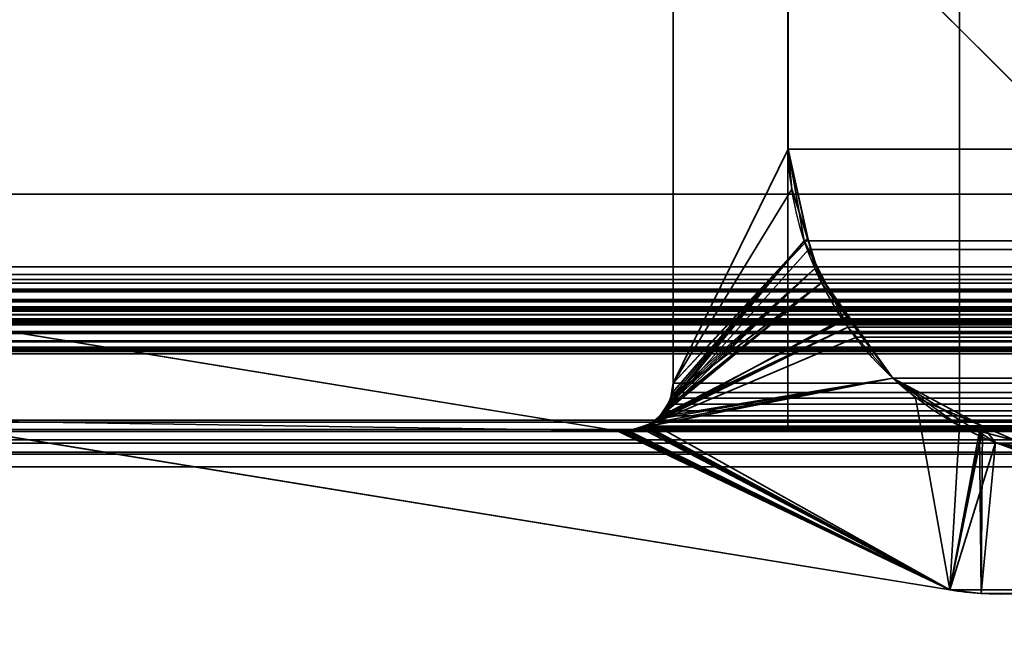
# Model space of a CAD drawing. Header units: millimetres. Extents: x -603 to 3703, y -120 to 249.
# Tile 400 of 656: x 1015.79 to 1024.39, y 3.51 to 8.88. Entities that reach past the tile are written whole.
import ezdxf

# ---------------------------------------------------------------- set-up
doc = ezdxf.new("R2010")
doc.units = ezdxf.units.MM
doc.layers.add('152', color=7, linetype='Continuous', true_color=0xffffff)

# ---------------------------------------------------------------- blocks, each defined once
blk = doc.blocks.new('UG_SURFACE_002')
at = {"layer": '152', "color": 252, "linetype": 'Continuous', "lineweight": 35}
for points in [[(2177.5, -30, 2213.0001), (2177.5, 229.8, 2213.0001), (822.5, 229.8, 2213.0001), (822.5, -30, 2213.0001)], [(972.5, -30, 2063), (972.5, 229.8, 2063), (2027.4999, 229.8, 2063), (2027.4999, -30, 2063)]]:
    blk.add_3dface(points, dxfattribs=at)
blk = doc.blocks.new('UG_SURFACE_144')
at = {"layer": '152', "color": 252, "linetype": 'Continuous', "lineweight": 35}
for points in [[(1022.5, 13.72, 2009.0001), (1022.5, 5.3, 2009.0001), (1024, 5.3, 2009.0001), (1024, 13.72, 2009.0001)], [(1024, 13.72, -7), (1024, 5.3, -7), (1022.5, 5.3, -7), (1022.5, 13.72, -7)], [(1022.5, 13.3, 62.8), (1022.5, 13.72, 62.8), (1022.5, 13.72, -7), (1022.5, 5.3, -7)], [(1022.5, 5.3, 2009.0001), (1022.5, 13.72, 2009.0001), (1022.5, 13.72, 1939.2), (1022.5, 13.3, 1939.2)], [(1024, 5.3, -7), (1024, 13.72, -7), (1024, 13.72, 62.8), (1024, 13.3, 62.8)], [(1024, 13.3, 1939.2), (1024, 13.72, 1939.2), (1024, 13.72, 2009.0001), (1024, 5.3, 2009.0001)], [(1022.5, 5.3, 2009.0001), (1022.5, 13.3, 1009.2), (1022.5, 13.3, 1006.7)], [(1022.5, 5.3, -7), (1022.5, 13.3, 79.2), (1022.5, 13.3, 76.7)], [(1022.5, 5.3, 2009.0001), (1022.5, 13.3, 1302.8001), (1022.5, 13.3, 1009.2)], [(1022.5, 13.3, 1006.7), (1022.5, 13.3, 995.3), (1022.5, 5.3, 2009.0001)], [(1022.5, 13.3, 76.7), (1022.5, 13.3, 65.3), (1022.5, 5.3, -7)], [(1022.5, 13.3, 65.3), (1022.5, 13.3, 62.8), (1022.5, 5.3, -7)], [(1022.5, 5.3, -7), (1022.5, 13.3, 375.3), (1022.5, 13.3, 372.8)], [(1022.5, 5.3, 2009.0001), (1022.5, 13.3, 1305.3), (1022.5, 13.3, 1302.8001)], [(1022.5, 5.3, 2009.0001), (1022.5, 13.3, 1615.3001), (1022.5, 13.3, 1612.8)], [(1022.5, 5.3, -7), (1022.5, 13.3, 386.7), (1022.5, 13.3, 375.3)], [(1022.5, 13.3, 372.8), (1022.5, 13.3, 79.2), (1022.5, 5.3, -7)], [(1022.5, 5.3, 2009.0001), (1022.5, 13.3, 1316.7), (1022.5, 13.3, 1305.3)], [(1022.5, 5.3, 2009.0001), (1022.5, 13.3, 1626.7), (1022.5, 13.3, 1615.3001)], [(1022.5, 13.3, 1612.8), (1022.5, 13.3, 1319.2), (1022.5, 5.3, 2009.0001)], [(1022.5, 5.3, -7), (1022.5, 13.3, 389.2), (1022.5, 13.3, 386.7)], [(1022.5, 5.3, 2009.0001), (1022.5, 13.3, 1319.2), (1022.5, 13.3, 1316.7)], [(1022.5, 5.3, 2009.0001), (1022.5, 13.3, 1629.2), (1022.5, 13.3, 1626.7)], [(1022.5, 5.3, -7), (1022.5, 13.3, 685.3), (1022.5, 13.3, 682.8)], [(1022.5, 5.3, 2009.0001), (1022.5, 13.3, 1925.3), (1022.5, 13.3, 1922.7999)], [(1022.5, 5.3, -7), (1022.5, 13.3, 696.7), (1022.5, 13.3, 685.3)], [(1022.5, 13.3, 682.8), (1022.5, 13.3, 389.2), (1022.5, 5.3, -7)], [(1022.5, 13.3, 1922.7999), (1022.5, 13.3, 1629.2), (1022.5, 5.3, 2009.0001)], [(1022.5, 5.3, 2009.0001), (1022.5, 13.3, 1939.2), (1022.5, 13.3, 1936.7)], [(1022.5, 5.3, -7), (1022.5, 13.3, 699.2), (1022.5, 13.3, 696.7)], [(1022.5, 13.3, 1936.7), (1022.5, 13.3, 1925.3), (1022.5, 5.3, 2009.0001)], [(1022.5, 5.3, -7), (1022.5, 13.3, 992.8), (1022.5, 13.3, 699.2)], [(1022.5, 5.3, -7), (1022.5, 5.3, 2009.0001), (1022.5, 13.3, 995.3), (1022.5, 13.3, 992.8)], [(1024, 5.3, -7), (1024, 13.3, 1629.2), (1024, 13.3, 1922.7999)], [(1024, 5.3, -7), (1024, 13.3, 1626.7), (1024, 13.3, 1629.2)], [(1024, 13.3, 1922.7999), (1024, 13.3, 1925.3), (1024, 5.3, -7)], [(1024, 5.3, -7), (1024, 13.3, 1006.7), (1024, 13.3, 1009.2)], [(1024, 5.3, -7), (1024, 13.3, 1615.3001), (1024, 13.3, 1626.7)], [(1024, 5.3, -7), (1024, 13.3, 995.3), (1024, 13.3, 1006.7)], [(1024, 13.3, 1009.2), (1024, 13.3, 1302.8001), (1024, 5.3, -7)], [(1024, 5.3, -7), (1024, 13.3, 1612.8), (1024, 13.3, 1615.3001)], [(1024, 5.3, -7), (1024, 13.3, 992.8), (1024, 13.3, 995.3)], [(1024, 5.3, -7), (1024, 13.3, 1319.2), (1024, 13.3, 1612.8)], [(1024, 5.3, -7), (1024, 13.3, 699.2), (1024, 13.3, 992.8)], [(1024, 5.3, -7), (1024, 13.3, 1316.7), (1024, 13.3, 1319.2)], [(1024, 5.3, -7), (1024, 13.3, 696.7), (1024, 13.3, 699.2)], [(1024, 5.3, -7), (1024, 13.3, 1305.3), (1024, 13.3, 1316.7)], [(1024, 5.3, -7), (1024, 13.3, 685.3), (1024, 13.3, 696.7)], [(1024, 5.3, -7), (1024, 13.3, 386.7), (1024, 13.3, 389.2)], [(1024, 5.3, -7), (1024, 13.3, 1302.8001), (1024, 13.3, 1305.3)], [(1024, 5.3, -7), (1024, 13.3, 682.8), (1024, 13.3, 685.3)], [(1024, 5.3, -7), (1024, 13.3, 375.3), (1024, 13.3, 386.7)], [(1024, 13.3, 389.2), (1024, 13.3, 682.8), (1024, 5.3, -7)], [(1024, 5.3, -7), (1024, 13.3, 372.8), (1024, 13.3, 375.3)], [(1024, 5.3, -7), (1024, 13.3, 76.7), (1024, 13.3, 79.2)], [(1024, 13.3, 1936.7), (1024, 5.3, -7), (1024, 13.3, 1925.3)], [(1024, 13.3, 79.2), (1024, 13.3, 372.8), (1024, 5.3, -7)], [(1024, 5.3, -7), (1024, 13.3, 62.8), (1024, 13.3, 65.3)], [(1024, 13.3, 65.3), (1024, 13.3, 76.7), (1024, 5.3, -7)], [(1024, 5.3, 2009.0001), (1024, 5.3, -7), (1024, 13.3, 1936.7), (1024, 13.3, 1939.2)], [(1024, 5.3, -7), (1024, 5.3, 2009.0001), (1022.5, 5.3, 2009.0001), (1022.5, 5.3, -7)]]:
    blk.add_3dface(points, dxfattribs=at)
blk = doc.blocks.new('UG_SURFACE_145')
at = {"layer": '152', "color": 252, "linetype": 'Continuous', "lineweight": 35}
for points in [[(1064.8, 13.72, 2009.5), (1064.8, 13.3, 2009.5), (1027.5, 5.3, 2009.5), (1023, 9.8, 2009.5)], [(1921.3001, 13.3, 2010.9999), (1918.8, 13.3, 2010.9999), (1023, 9.8, 2010.9999), (1027.5, 5.3, 2010.9999)], [(1023, 9.8, 2010.9999), (1023, 9.8, 2009.5), (1027.5, 5.3, 2009.5), (1027.5, 5.3, 2010.9999)]]:
    blk.add_3dface(points, dxfattribs=at)
blk = doc.blocks.new('UG_SURFACE_147')
at = {"layer": '152', "color": 7, "linetype": 'Continuous', "lineweight": 35}
for points in [[(1021.5, 5.7035, -7), (1021.5, 11.8277, -7), (1022.5021, 11.5427, -7), (1022.5021, 7.7467, -7)], [(1022.5021, 7.7467, 2010.9978), (1022.5021, 11.5427, 2010.9978), (1021.5, 11.8277, 2012.0001), (1021.5, 5.7035, 2012.0001)], [(1021.5, 11.8277, -7), (1021.5, 5.7035, -7), (1021.5, 5.7035, 2012.0001), (1021.5, 11.8277, 2012.0001)], [(1022.5021, 11.5427, 2010.9978), (1022.5021, 7.7467, 2010.9978), (1022.5021, 7.7467, -7), (1022.5021, 11.5427, -7)], [(1021.5, 5.7035, -7), (1022.5021, 7.7467, -7), (1022.679, 6.9591, -7)], [(1021.5, 5.7035, 2012.0001), (1022.5351, 7.3975, 2010.9649), (1022.5021, 7.7467, 2010.9978)], [(1022.5021, 7.7467, -7), (1022.5351, 7.3975, 2010.9649), (1022.671, 6.9688, 2010.829)], [(1022.5021, 7.7467, -7), (1022.5021, 7.7467, 2010.9978), (1022.5351, 7.3975, 2010.9649)], [(1022.671, 6.9688, 2010.829), (1022.679, 6.9591, -7), (1022.5021, 7.7467, -7)], [(1022.671, 6.9688, 2010.829), (1022.5351, 7.3975, 2010.9649), (1021.5, 5.7035, 2012.0001)], [(1022.7941, 6.5802, 2010.7059), (1022.671, 6.9688, 2010.829), (1021.5, 5.7035, 2012.0001), (1021.4823, 5.5845, 2012.0177)], [(1022.679, 6.9591, -7), (1022.671, 6.9688, 2010.829), (1022.7941, 6.5802, 2010.7059)], [(1021.4777, 5.5852, -7), (1021.5, 5.7035, -7), (1022.679, 6.9591, -7), (1022.7357, 6.7063, -7)], [(1022.7941, 6.5802, 2010.7059), (1022.7357, 6.7063, -7), (1022.679, 6.9591, -7)], [(1021.3767, 5.4054, -7), (1022.7357, 6.7063, -7), (1023.0401, 6.278, -7)], [(1022.7357, 6.7063, -7), (1021.3767, 5.4054, -7), (1021.4289, 5.4852, -7)], [(1021.4289, 5.4852, -7), (1021.471, 5.5494, -7), (1022.7357, 6.7063, -7)], [(1022.7357, 6.7063, -7), (1021.471, 5.5494, -7), (1021.4777, 5.5852, -7)], [(1022.7357, 6.7063, -7), (1022.7941, 6.5802, 2010.7059), (1023.0169, 6.2824, 2010.483)], [(1023.0169, 6.2824, 2010.483), (1023.0401, 6.278, -7), (1022.7357, 6.7063, -7)], [(1023.0169, 6.2824, 2010.483), (1022.7941, 6.5802, 2010.7059), (1021.3127, 5.3527, 2012.1872)], [(1021.3501, 5.3903, 2012.1498), (1021.3127, 5.3527, 2012.1872), (1022.7941, 6.5802, 2010.7059)], [(1022.7941, 6.5802, 2010.7059), (1021.4293, 5.4695, 2012.0707), (1021.3501, 5.3903, 2012.1498)], [(1021.435, 5.4816, 2012.0649), (1021.4293, 5.4695, 2012.0707), (1022.7941, 6.5802, 2010.7059)], [(1022.7941, 6.5802, 2010.7059), (1021.4816, 5.5798, 2012.0184), (1021.435, 5.4816, 2012.0649)], [(1021.4823, 5.5845, 2012.0177), (1021.4816, 5.5798, 2012.0184), (1022.7941, 6.5802, 2010.7059)], [(1023.9148, 3.8982, -7), (1014.8108, 5.381, -7), (1014.7921, 6.3024, -7), (1021.0108, 5.2872, -7)], [(1021.0108, 5.2872, 2012.4891), (1014.7921, 6.3024, 2018.708), (1014.8108, 5.381, 2018.6892)], [(1021.0108, 5.2872, -7), (1014.7921, 6.3024, -7), (1014.7921, 6.3024, 2018.708), (1021.0108, 5.2872, 2012.4891)], [(1021.3127, 5.3527, 2012.1872), (1023.4178, 5.7463, 2010.0822), (1023.0169, 6.2824, 2010.483)], [(1023.0401, 6.278, -7), (1023.0169, 6.2824, 2010.483), (1023.4178, 5.7463, 2010.0822)], [(1023.0401, 6.278, -7), (1023.4178, 5.7463, -7), (1021.3767, 5.4054, -7)], [(1023.4178, 5.7463, 2010.0822), (1023.4178, 5.7463, -7), (1023.0401, 6.278, -7)], [(1023.9148, 3.8982, -7), (1021.2494, 5.3179, -7), (1023.4178, 5.7463, -7), (1024.1953, 5.2603, -7)], [(1023.4178, 5.7463, -7), (1021.2494, 5.3179, -7), (1021.3509, 5.3876, -7)], [(1021.3127, 5.3527, 2012.1872), (1023.9148, 3.8982, 2009.5851), (1023.6161, 5.5793, 2009.8839), (1023.4178, 5.7463, 2010.0822)], [(1021.3509, 5.3876, -7), (1021.3767, 5.4054, -7), (1023.4178, 5.7463, -7)], [(1021.4777, 5.5852, -7), (1021.4823, 5.5845, 2012.0177), (1021.5, 5.7035, 2012.0001)], [(1021.5, 5.7035, 2012.0001), (1021.5, 5.7035, -7), (1021.4777, 5.5852, -7)], [(1023.4178, 5.7463, -7), (1023.6161, 5.5793, 2009.8839), (1024.2015, 5.3266, 2009.2983)], [(1023.4178, 5.7463, -7), (1023.4178, 5.7463, 2010.0822), (1023.6161, 5.5793, 2009.8839)], [(1024.2015, 5.3266, 2009.2983), (1024.1953, 5.2603, -7), (1023.4178, 5.7463, -7)], [(1021.471, 5.5494, -7), (1021.4289, 5.4852, -7), (1021.435, 5.4816, 2012.0649)], [(1021.471, 5.5494, -7), (1021.435, 5.4816, 2012.0649), (1021.4816, 5.5798, 2012.0184)], [(1021.4816, 5.5798, 2012.0184), (1021.4777, 5.5852, -7), (1021.471, 5.5494, -7)], [(1021.4816, 5.5798, 2012.0184), (1021.4823, 5.5845, 2012.0177), (1021.4777, 5.5852, -7)], [(1024.2015, 5.3266, 2009.2983), (1023.6161, 5.5793, 2009.8839), (1023.9148, 3.8982, 2009.5851)], [(1021.3767, 5.4054, -7), (1021.3501, 5.3903, 2012.1498), (1021.4293, 5.4695, 2012.0707)], [(1021.4293, 5.4695, 2012.0707), (1021.4289, 5.4852, -7), (1021.3767, 5.4054, -7)], [(1021.4293, 5.4695, 2012.0707), (1021.435, 5.4816, 2012.0649), (1021.4289, 5.4852, -7)], [(1014.8108, 5.381, 2018.6892), (1023.9148, 3.8982, 2009.5851), (1021.0447, 5.2832, 2012.4552), (1021.0108, 5.2872, 2012.4891)], [(1014.8108, 5.381, -7), (1023.9148, 3.8982, -7), (1023.9148, 3.8982, 2009.5851), (1014.8108, 5.381, 2018.6892)], [(1023.9148, 3.8982, 2009.5851), (1021.3127, 5.3527, 2012.1872), (1021.2409, 5.329, 2012.259)], [(1021.2494, 5.3179, -7), (1021.2409, 5.329, 2012.259), (1021.3127, 5.3527, 2012.1872)], [(1021.3127, 5.3527, 2012.1872), (1021.3509, 5.3876, -7), (1021.2494, 5.3179, -7)], [(1021.3127, 5.3527, 2012.1872), (1021.3501, 5.3903, 2012.1498), (1021.3509, 5.3876, -7)], [(1021.3767, 5.4054, -7), (1021.3509, 5.3876, -7), (1021.3501, 5.3903, 2012.1498)], [(1021.0108, 5.2872, -7), (1021.0447, 5.2832, -7), (1023.9148, 3.8982, -7)], [(1021.0447, 5.2832, -7), (1021.0108, 5.2872, -7), (1021.0108, 5.2872, 2012.4891), (1021.0447, 5.2832, 2012.4552)], [(1021.0447, 5.2832, -7), (1021.0787, 5.2819, -7), (1023.9148, 3.8982, -7)], [(1021.0787, 5.2819, 2012.4211), (1021.0447, 5.2832, 2012.4552), (1023.9148, 3.8982, 2009.5851)], [(1021.0447, 5.2832, 2012.4552), (1021.0787, 5.2819, 2012.4211), (1021.0787, 5.2819, -7), (1021.0447, 5.2832, -7)], [(1023.9148, 3.8982, -7), (1021.0787, 5.2819, -7), (1021.1096, 5.2884, -7)], [(1021.1003, 5.2825, 2012.3997), (1021.1096, 5.2884, -7), (1021.0787, 5.2819, -7)], [(1023.9148, 3.8982, 2009.5851), (1021.1003, 5.2825, 2012.3997), (1021.0787, 5.2819, 2012.4211)], [(1021.0787, 5.2819, -7), (1021.0787, 5.2819, 2012.4211), (1021.1003, 5.2825, 2012.3997)], [(1021.1003, 5.2825, 2012.3997), (1021.1103, 5.2858, 2012.3897), (1021.1096, 5.2884, -7)], [(1021.1103, 5.2858, 2012.3897), (1021.1003, 5.2825, 2012.3997), (1023.9148, 3.8982, 2009.5851)], [(1021.1096, 5.2884, -7), (1021.1103, 5.2858, 2012.3897), (1021.2409, 5.329, 2012.259)], [(1021.2409, 5.329, 2012.259), (1021.243, 5.3165, -7), (1021.1096, 5.2884, -7)], [(1023.9148, 3.8982, -7), (1021.1096, 5.2884, -7), (1021.243, 5.3165, -7)], [(1021.2409, 5.329, 2012.259), (1021.1103, 5.2858, 2012.3897), (1023.9148, 3.8982, 2009.5851)], [(1021.2494, 5.3179, -7), (1021.243, 5.3165, -7), (1021.2409, 5.329, 2012.259)], [(1021.243, 5.3165, -7), (1021.2494, 5.3179, -7), (1023.9148, 3.8982, -7)], [(1024.2015, 5.3266, 2009.2983), (1023.9148, 3.8982, 2009.5851), (1024.1882, 3.8675, 2009.3117)], [(1024.1953, 5.2603, -7), (1024.3151, 5.1854, -7), (1023.9148, 3.8982, -7)], [(1024.1882, 3.8675, 2009.3117), (1024.4632, 3.8635, 2009.0368), (1024.8915, 5.0287, 2008.6086), (1024.2015, 5.3266, 2009.2983)], [(1024.3151, 5.1854, -7), (1024.1953, 5.2603, -7), (1024.2015, 5.3266, 2009.2983)], [(1024.3151, 5.1854, -7), (1024.2015, 5.3266, 2009.2983), (1024.8915, 5.0287, 2008.6086)], [(1024.1882, 3.8675, -7), (1023.9148, 3.8982, -7), (1024.3151, 5.1854, -7)], [(1024.3151, 5.1854, -7), (1025.0521, 5.0629, -7), (1024.4632, 3.8635, -7), (1024.1882, 3.8675, -7)], [(1024.3151, 5.1854, -7), (1024.8915, 5.0287, 2008.6086), (1025.0409, 5.0464, 2008.4591)], [(1025.0409, 5.0464, 2008.4591), (1025.0521, 5.0629, -7), (1024.3151, 5.1854, -7)], [(1024.1882, 3.8675, 2009.3117), (1023.9148, 3.8982, 2009.5851), (1023.9148, 3.8982, -7), (1024.1882, 3.8675, -7)], [(1024.1882, 3.8675, -7), (1024.4632, 3.8635, -7), (1024.4632, 3.8635, 2009.0368), (1024.1882, 3.8675, 2009.3117)]]:
    blk.add_3dface(points, dxfattribs=at)
blk = doc.blocks.new('UG_SURFACE_148')
at = {"layer": '152', "color": 7, "linetype": 'Continuous', "lineweight": 35}
for points in [[(1014.4385, 6.7187, 2019.0616), (1014.4385, 11.8663, 2019.0616), (1985.5615, 11.8663, 2019.0616), (1985.5615, 6.7187, 2019.0616)], [(1021.5, 11.8277, 2012.0001), (1021.5, 5.7035, 2012.0001), (1978.5, 5.7035, 2012.0001), (1978.5, 11.8277, 2012.0001)], [(1022.5021, 11.5427, 2010.9978), (1022.5021, 7.7467, 2010.9978), (1021.5, 5.7035, 2012.0001), (1021.5, 11.8277, 2012.0001)], [(1986.5888, 7.3541, 2020.0887), (1986.5888, 11.6334, 2020.0887), (1013.4112, 11.6334, 2020.0887), (1013.4112, 7.3541, 2020.0887)], [(1977.4979, 11.5427, 2010.9978), (1977.4979, 7.7467, 2010.9978), (1022.5021, 7.7467, 2010.9978), (1022.5021, 11.5427, 2010.9978)], [(1022.5021, 7.7467, 2010.9978), (1022.6443, 6.9463, 2010.8557), (1021.4924, 5.6228, 2012.0077), (1021.5, 5.7035, 2012.0001)], [(1022.6443, 6.9463, 2010.8557), (1022.5021, 7.7467, 2010.9978), (1977.4979, 7.7467, 2010.9978)], [(1022.6443, 6.9463, 2010.8557), (1977.4979, 7.7467, 2010.9978), (1977.3557, 6.9462, 2010.8557)], [(1987.9353, 6.5775, 2021.4353), (1986.5888, 7.3541, 2020.0887), (1013.4112, 7.3541, 2020.0887), (1012.0647, 6.5775, 2021.4353)], [(1021.3895, 5.4187, 2012.1105), (1022.6443, 6.9463, 2010.8557), (1022.6823, 6.871, 2010.8178)], [(1022.6443, 6.9463, 2010.8557), (1021.3895, 5.4187, 2012.1105), (1021.419, 5.4624, 2012.0809)], [(1021.419, 5.4624, 2012.0809), (1021.4586, 5.521, 2012.0413), (1022.6443, 6.9463, 2010.8557)], [(1022.6443, 6.9463, 2010.8557), (1021.4586, 5.521, 2012.0413), (1021.4759, 5.5731, 2012.0242)], [(1021.4759, 5.5731, 2012.0242), (1021.4924, 5.6228, 2012.0077), (1022.6443, 6.9463, 2010.8557)], [(1977.3557, 6.9462, 2010.8557), (1977.3177, 6.871, 2010.8178), (1022.6823, 6.871, 2010.8178), (1022.6443, 6.9463, 2010.8557)], [(1022.6823, 6.871, 2010.8178), (1023.0244, 6.1937, 2010.4756), (1021.3895, 5.4187, 2012.1105)], [(1022.6823, 6.871, 2010.8178), (1977.3177, 6.871, 2010.8178), (1976.9754, 6.1935, 2010.4754)], [(1023.0244, 6.1937, 2010.4756), (1022.6823, 6.871, 2010.8178), (1976.9754, 6.1935, 2010.4754)], [(1014.4385, 6.7187, 2019.0616), (1985.5565, 6.6534, 2019.0566), (1985.5556, 6.6507, 2019.0556)], [(1014.4385, 6.7187, 2019.0616), (1985.5615, 6.7187, 2019.0616), (1985.5565, 6.6534, 2019.0566)], [(1985.5556, 6.6507, 2019.0556), (1014.4473, 6.6515, 2019.0525), (1014.4385, 6.7187, 2019.0616)], [(1014.4473, 6.6515, 2019.0525), (1985.5556, 6.6507, 2019.0556), (1985.527, 6.5518, 2019.027)], [(1014.4531, 6.6087, 2019.047), (1014.4473, 6.6515, 2019.0525), (1985.527, 6.5518, 2019.027)], [(1012.0647, 6.5775, 2021.4353), (1011.9947, 6.5146, 2021.5054), (1988.0043, 6.5123, 2021.5044)], [(1988.0043, 6.5123, 2021.5044), (1987.9353, 6.5775, 2021.4353), (1012.0647, 6.5775, 2021.4353)], [(1014.4531, 6.6087, 2019.047), (1985.527, 6.5518, 2019.027), (1985.512, 6.5272, 2019.012)], [(1985.512, 6.5272, 2019.012), (1014.4871, 6.5255, 2019.0129), (1014.4531, 6.6087, 2019.047)], [(1011.9799, 6.5013, 2021.5201), (1011.9424, 6.4347, 2021.5576), (1988.0571, 6.4344, 2021.5571)], [(1011.9947, 6.5146, 2021.5054), (1011.9799, 6.5013, 2021.5201), (1988.0294, 6.4886, 2021.5294)], [(1011.9799, 6.5013, 2021.5201), (1988.0571, 6.4344, 2021.5571), (1988.0294, 6.4886, 2021.5294)], [(1988.0294, 6.4886, 2021.5294), (1988.0043, 6.5123, 2021.5044), (1011.9947, 6.5146, 2021.5054)], [(1014.4925, 6.5122, 2019.0074), (1014.4871, 6.5255, 2019.0129), (1985.512, 6.5272, 2019.012)], [(1014.4925, 6.5122, 2019.0074), (1985.512, 6.5272, 2019.012), (1985.4639, 6.449, 2018.9638)], [(1014.4925, 6.5122, 2019.0074), (1985.4639, 6.449, 2018.9638), (1985.4354, 6.4249, 2018.9354)], [(1985.4354, 6.4249, 2018.9354), (1014.5636, 6.4213, 2018.9364), (1014.4925, 6.5122, 2019.0074)], [(1011.9354, 6.4222, 2021.5647), (1011.9158, 6.3416, 2021.5843), (1988.084, 6.331, 2021.584)], [(1011.9365, 6.4244, 2021.5633), (1011.9354, 6.4222, 2021.5647), (1988.068, 6.4131, 2021.5681)], [(1011.9354, 6.4222, 2021.5647), (1988.084, 6.331, 2021.584), (1988.068, 6.4131, 2021.5681)], [(1011.9424, 6.4347, 2021.5576), (1011.9365, 6.4244, 2021.5633), (1988.0626, 6.4236, 2021.5626)], [(1988.068, 6.4131, 2021.5681), (1988.0626, 6.4236, 2021.5626), (1011.9365, 6.4244, 2021.5633)], [(1988.0626, 6.4236, 2021.5626), (1988.0571, 6.4344, 2021.5571), (1011.9424, 6.4347, 2021.5576)], [(1014.5705, 6.4125, 2018.9295), (1014.5636, 6.4213, 2018.9364), (1985.4354, 6.4249, 2018.9354)], [(1014.625, 6.3688, 2018.8751), (1014.5705, 6.4125, 2018.9295), (1985.4354, 6.4249, 2018.9354)], [(1014.625, 6.3688, 2018.8751), (1985.4354, 6.4249, 2018.9354), (1985.3528, 6.3547, 2018.8527)], [(1014.625, 6.3688, 2018.8751), (1985.3528, 6.3547, 2018.8527), (1985.3343, 6.3481, 2018.8344)], [(1985.3343, 6.3481, 2018.8344), (1014.6664, 6.3523, 2018.8336), (1014.625, 6.3688, 2018.8751)], [(1988.084, 6.331, 2021.584), (1011.9154, 6.3315, 2021.5845), (1011.9141, 6.3011, 2021.5859)], [(1988.084, 6.331, 2021.584), (1011.9141, 6.3011, 2021.5859), (1011.9234, 6.2316, 2021.5766)], [(1011.9158, 6.3416, 2021.5843), (1011.9154, 6.3315, 2021.5845), (1988.084, 6.331, 2021.584)], [(1011.9234, 6.2316, 2021.5766), (1988.0856, 6.3226, 2021.5857), (1988.084, 6.331, 2021.584)], [(1011.9234, 6.2316, 2021.5766), (1988.0766, 6.2316, 2021.5766), (1988.0856, 6.3226, 2021.5857)], [(1014.6664, 6.3523, 2018.8336), (1985.3343, 6.3481, 2018.8344), (1985.2079, 6.3024, 2018.708)], [(1985.2079, 6.3024, 2018.708), (1014.7921, 6.3024, 2018.708), (1014.6664, 6.3523, 2018.8336)], [(1021.0108, 5.2872, 2012.4891), (1014.7921, 6.3024, 2018.708), (1985.2079, 6.3024, 2018.708), (1978.9892, 5.2872, 2012.4891)], [(1023.9148, 3.8982, 2009.5851), (1014.8108, 5.381, 2018.6892), (1014.7921, 6.3024, 2018.708), (1021.0108, 5.2872, 2012.4891)], [(1011.9234, 6.2316, 2021.5766), (1011.9276, 6.2218, 2021.5724), (1988.0723, 6.222, 2021.5724)], [(1988.0723, 6.222, 2021.5724), (1988.0766, 6.2316, 2021.5766), (1011.9234, 6.2316, 2021.5766)], [(1988.0723, 6.222, 2021.5724), (1011.9276, 6.2218, 2021.5724), (1011.9596, 6.1447, 2021.5404)], [(1988.0723, 6.222, 2021.5724), (1011.9596, 6.1447, 2021.5404), (1011.9656, 6.1377, 2021.5344)], [(1011.9656, 6.1377, 2021.5344), (1988.0346, 6.1368, 2021.5347), (1988.0723, 6.222, 2021.5724)], [(1987.0291, 6.2483, 2020.529), (1987.6932, 6.0016, 2021.1933), (1012.3068, 6.0016, 2021.1933), (1012.9709, 6.2483, 2020.529)], [(1012.9709, 6.2483, 2020.529), (1013.0657, 6.2609, 2020.4341), (1986.9342, 6.2604, 2020.4341)], [(1986.9342, 6.2604, 2020.4341), (1987.0291, 6.2483, 2020.529), (1012.9709, 6.2483, 2020.529)], [(1986.8951, 6.2655, 2020.395), (1013.0657, 6.2609, 2020.4341), (1013.1023, 6.2657, 2020.3977)], [(1986.8951, 6.2655, 2020.395), (1986.9342, 6.2604, 2020.4341), (1013.0657, 6.2609, 2020.4341)], [(1013.1023, 6.2657, 2020.3977), (1986.8431, 6.248, 2020.3431), (1986.8951, 6.2655, 2020.395)], [(1013.1023, 6.2657, 2020.3977), (1013.1569, 6.2479, 2020.3431), (1986.8431, 6.248, 2020.3431)], [(1986.7715, 6.2239, 2020.2715), (1986.8431, 6.248, 2020.3431), (1013.1569, 6.2479, 2020.3431)], [(1986.7715, 6.2239, 2020.2715), (1013.1569, 6.2479, 2020.3431), (1013.2265, 6.2251, 2020.2734)], [(1013.2265, 6.2251, 2020.2734), (1986.7603, 6.214, 2020.2603), (1986.7715, 6.2239, 2020.2715)], [(1013.2265, 6.2251, 2020.2734), (1013.2396, 6.2137, 2020.2603), (1986.7603, 6.214, 2020.2603)], [(1986.7603, 6.214, 2020.2603), (1013.2396, 6.2137, 2020.2603), (1013.3065, 6.1556, 2020.1936)], [(1013.3065, 6.1556, 2020.1936), (1986.6936, 6.1552, 2020.1936), (1986.7603, 6.214, 2020.2603)], [(1021.2699, 5.3276, 2012.2302), (1023.0244, 6.1937, 2010.4756), (1023.1019, 6.1055, 2010.3981)], [(1023.0244, 6.1937, 2010.4756), (1021.2699, 5.3276, 2012.2302), (1021.3292, 5.3728, 2012.1708)], [(1021.3292, 5.3728, 2012.1708), (1021.3895, 5.4187, 2012.1105), (1023.0244, 6.1937, 2010.4756)], [(1976.9754, 6.1935, 2010.4754), (1976.8981, 6.1055, 2010.3981), (1023.1019, 6.1055, 2010.3981), (1023.0244, 6.1937, 2010.4756)], [(1988.0346, 6.1368, 2021.5347), (1011.9656, 6.1377, 2021.5344), (1012.0267, 6.0664, 2021.4734)], [(1988.0327, 6.1326, 2021.5328), (1988.0346, 6.1368, 2021.5347), (1012.0267, 6.0664, 2021.4734)], [(1988.0327, 6.1326, 2021.5328), (1012.0267, 6.0664, 2021.4734), (1012.0314, 6.0638, 2021.4686)], [(1012.0314, 6.0638, 2021.4686), (1987.9681, 6.0644, 2021.4679), (1988.0327, 6.1326, 2021.5328)], [(1986.6917, 6.1535, 2020.1917), (1013.3065, 6.1556, 2020.1936), (1013.3069, 6.1552, 2020.1931)], [(1986.6917, 6.1535, 2020.1917), (1986.6936, 6.1552, 2020.1936), (1013.3065, 6.1556, 2020.1936)], [(1013.3069, 6.1552, 2020.1931), (1986.6465, 6.0731, 2020.1464), (1986.6917, 6.1535, 2020.1917)], [(1013.3069, 6.1552, 2020.1931), (1013.3535, 6.0731, 2020.1464), (1986.6465, 6.0731, 2020.1464)], [(1987.9593, 6.0552, 2021.4593), (1987.9681, 6.0644, 2021.4679), (1012.0314, 6.0638, 2021.4686)], [(1012.0314, 6.0638, 2021.4686), (1012.116, 6.018, 2021.384), (1987.8838, 6.0204, 2021.3838)], [(1987.8838, 6.0204, 2021.3838), (1987.9593, 6.0552, 2021.4593), (1012.0314, 6.0638, 2021.4686)], [(1986.6327, 6.0214, 2020.1328), (1013.3535, 6.0731, 2020.1464), (1013.3715, 5.9802, 2020.1285)], [(1986.6327, 6.0214, 2020.1328), (1986.6465, 6.0731, 2020.1464), (1013.3535, 6.0731, 2020.1464)], [(1013.3715, 5.9802, 2020.1285), (1986.6284, 5.9608, 2020.1285), (1986.6327, 6.0214, 2020.1328)], [(1023.1019, 6.1055, 2010.3981), (1023.4178, 5.7463, 2010.0822), (1021.2699, 5.3276, 2012.2302)], [(1023.1019, 6.1055, 2010.3981), (1976.8981, 6.1055, 2010.3981), (1976.5822, 5.7463, 2010.0822), (1023.4178, 5.7463, 2010.0822)], [(1987.8838, 6.0204, 2021.3838), (1012.116, 6.018, 2021.384), (1012.1393, 6.0054, 2021.3606)], [(1987.8387, 5.9996, 2021.3387), (1987.8838, 6.0204, 2021.3838), (1012.1393, 6.0054, 2021.3606)], [(1012.1393, 6.0054, 2021.3606), (1012.207, 5.999, 2021.2929), (1987.7932, 6.0002, 2021.2932)], [(1987.7932, 6.0002, 2021.2932), (1987.8387, 5.9996, 2021.3387), (1012.1393, 6.0054, 2021.3606)], [(1012.207, 5.999, 2021.2929), (1012.2631, 5.9938, 2021.2369), (1987.6932, 6.0016, 2021.1933)], [(1987.6932, 6.0016, 2021.1933), (1987.7932, 6.0002, 2021.2932), (1012.207, 5.999, 2021.2929)], [(1012.2631, 5.9938, 2021.2369), (1012.3068, 6.0016, 2021.1933), (1987.6932, 6.0016, 2021.1933)], [(1986.675, 2.6459, 2020.175), (1986.6284, 5.9608, 2020.1285), (1013.3716, 5.9608, 2020.1285), (1013.325, 2.6459, 2020.175)], [(1013.3715, 5.9802, 2020.1285), (1013.3716, 5.9608, 2020.1285), (1986.6284, 5.9608, 2020.1285)], [(1023.4178, 5.7463, 2010.0822), (1023.9999, 5.3308, 2009.5), (1023.9148, 3.8982, 2009.5851), (1021.2699, 5.3276, 2012.2302)], [(1978.5144, 5.5934, 2012.0144), (1021.5, 5.7035, 2012.0001), (1021.4924, 5.6228, 2012.0077)], [(1978.5144, 5.5934, 2012.0144), (1978.5, 5.7035, 2012.0001), (1021.5, 5.7035, 2012.0001)], [(1023.4178, 5.7463, 2010.0822), (1976.5822, 5.7463, 2010.0822), (1976.0001, 5.3308, 2009.5)], [(1023.9999, 5.3308, 2009.5), (1023.4178, 5.7463, 2010.0822), (1976.0001, 5.3308, 2009.5)], [(1021.4924, 5.6228, 2012.0077), (1021.4759, 5.5731, 2012.0242), (1978.523, 5.5726, 2012.023)], [(1021.4924, 5.6228, 2012.0077), (1978.523, 5.5726, 2012.023), (1978.5144, 5.5934, 2012.0144)], [(1021.4586, 5.521, 2012.0413), (1021.419, 5.4624, 2012.0809), (1978.5808, 5.463, 2012.0809)], [(1978.5539, 5.4968, 2012.054), (1021.4759, 5.5731, 2012.0242), (1021.4586, 5.521, 2012.0413)], [(1021.4586, 5.521, 2012.0413), (1978.5808, 5.463, 2012.0809), (1978.5539, 5.4968, 2012.054)], [(1978.5539, 5.4968, 2012.054), (1978.523, 5.5726, 2012.023), (1021.4759, 5.5731, 2012.0242)], [(1978.6372, 5.392, 2012.1372), (1021.419, 5.4624, 2012.0809), (1021.3895, 5.4187, 2012.1105)], [(1978.6372, 5.392, 2012.1372), (1978.5808, 5.463, 2012.0809), (1021.419, 5.4624, 2012.0809)], [(1014.5571, 5.2979, 2018.9428), (1014.6747, 5.3615, 2018.8253), (1985.3245, 5.3519, 2018.8246)], [(1985.3245, 5.3519, 2018.8246), (1985.3976, 5.3323, 2018.8975), (1014.5571, 5.2979, 2018.9428)], [(1985.2164, 5.3809, 2018.7163), (1014.6747, 5.3615, 2018.8253), (1014.6782, 5.3634, 2018.8217)], [(1985.2164, 5.3809, 2018.7163), (1985.3245, 5.3519, 2018.8246), (1014.6747, 5.3615, 2018.8253)], [(1014.6782, 5.3634, 2018.8217), (1014.8108, 5.381, 2018.6892), (1985.1892, 5.381, 2018.6892)], [(1985.1892, 5.381, 2018.6892), (1985.2164, 5.3809, 2018.7163), (1014.6782, 5.3634, 2018.8217)], [(1014.8108, 5.381, 2018.6892), (1023.9148, 3.8982, 2009.5851), (1976.0852, 3.8982, 2009.5851), (1985.1892, 5.381, 2018.6892)], [(1978.7793, 5.3064, 2012.2793), (1021.3292, 5.3728, 2012.1708), (1021.2699, 5.3276, 2012.2302)], [(1021.3895, 5.4187, 2012.1105), (1021.3292, 5.3728, 2012.1708), (1978.6702, 5.3722, 2012.1701)], [(1978.7793, 5.3064, 2012.2793), (1978.6702, 5.3722, 2012.1701), (1021.3292, 5.3728, 2012.1708)], [(1021.3895, 5.4187, 2012.1105), (1978.6702, 5.3722, 2012.1701), (1978.6372, 5.392, 2012.1372)], [(1985.5202, 5.2345, 2019.0203), (1014.4651, 5.2089, 2019.0349), (1014.528, 5.2822, 2018.9719)], [(1985.5202, 5.2345, 2019.0203), (1014.528, 5.2822, 2018.9719), (1014.5571, 5.2979, 2018.9428)], [(1985.3976, 5.3323, 2018.8975), (1985.4419, 5.297, 2018.9419), (1014.5571, 5.2979, 2018.9428)], [(1014.5571, 5.2979, 2018.9428), (1985.4419, 5.297, 2018.9419), (1985.5202, 5.2345, 2019.0203)], [(1021.0108, 5.2872, 2012.4891), (1978.9892, 5.2872, 2012.4891), (1978.9724, 5.2849, 2012.4724)], [(1021.0619, 5.2822, 2012.4381), (1021.0108, 5.2872, 2012.4891), (1978.9724, 5.2849, 2012.4724)], [(1021.0108, 5.2872, 2012.4891), (1021.0619, 5.2822, 2012.4381), (1023.9148, 3.8982, 2009.5851)], [(1021.0787, 5.2819, 2012.4211), (1021.0619, 5.2822, 2012.4381), (1978.9724, 5.2849, 2012.4724)], [(1021.0619, 5.2822, 2012.4381), (1021.0787, 5.2819, 2012.4211), (1023.9148, 3.8982, 2009.5851)], [(1978.9068, 5.2844, 2012.4068), (1021.0931, 5.2853, 2012.4068), (1021.0787, 5.2819, 2012.4211)], [(1023.9148, 3.8982, 2009.5851), (1021.0787, 5.2819, 2012.4211), (1021.0931, 5.2853, 2012.4068)], [(1978.9724, 5.2849, 2012.4724), (1978.9213, 5.2819, 2012.4211), (1021.0787, 5.2819, 2012.4211)], [(1021.0787, 5.2819, 2012.4211), (1978.9213, 5.2819, 2012.4211), (1978.9068, 5.2844, 2012.4068)], [(1978.7853, 5.3054, 2012.2852), (1021.2139, 5.3142, 2012.2862), (1021.0931, 5.2853, 2012.4068)], [(1021.0931, 5.2853, 2012.4068), (1021.2139, 5.3142, 2012.2862), (1023.9148, 3.8982, 2009.5851)], [(1021.0931, 5.2853, 2012.4068), (1978.9068, 5.2844, 2012.4068), (1978.7853, 5.3054, 2012.2852)], [(1021.2699, 5.3276, 2012.2302), (1021.2139, 5.3142, 2012.2862), (1978.7853, 5.3054, 2012.2852)], [(1021.2139, 5.3142, 2012.2862), (1021.2699, 5.3276, 2012.2302), (1023.9148, 3.8982, 2009.5851)], [(1021.2699, 5.3276, 2012.2302), (1978.7853, 5.3054, 2012.2852), (1978.7793, 5.3064, 2012.2793)], [(1023.9148, 3.8982, 2009.5851), (1023.9999, 5.3308, 2009.5), (1024.1748, 5.2844, 2009.325)], [(1024.1898, 3.8674, 2009.3102), (1023.9148, 3.8982, 2009.5851), (1024.1748, 5.2844, 2009.325)], [(1976.0001, 5.3308, 2009.5), (1975.8252, 5.2844, 2009.325), (1024.1748, 5.2844, 2009.325), (1023.9999, 5.3308, 2009.5)], [(1024.1748, 5.2844, 2009.325), (1024.9954, 5.0667, 2008.5046), (1024.4632, 3.8635, 2009.0368), (1024.1898, 3.8674, 2009.3102)], [(1024.1748, 5.2844, 2009.325), (1975.8252, 5.2844, 2009.325), (1975.0046, 5.0667, 2008.5046), (1024.9954, 5.0667, 2008.5046)], [(1985.5615, 5.178, 2019.0616), (1014.4042, 5.1012, 2019.0959), (1014.4385, 5.178, 2019.0616)], [(1985.5615, 5.178, 2019.0616), (1985.5958, 5.1012, 2019.0959), (1014.4042, 5.1012, 2019.0959)], [(1985.5615, 5.178, 2019.0616), (1014.4385, 5.178, 2019.0616), (1014.4651, 5.2089, 2019.0349)], [(1985.5202, 5.2345, 2019.0203), (1985.5366, 5.2122, 2019.0365), (1014.4651, 5.2089, 2019.0349)], [(1014.4651, 5.2089, 2019.0349), (1985.5366, 5.2122, 2019.0365), (1985.5615, 5.178, 2019.0616)], [(1985.6043, 5.0824, 2019.1042), (1014.3776, 4.9715, 2019.1224), (1014.3957, 5.0824, 2019.1042)], [(1985.6043, 5.0824, 2019.1042), (1985.6224, 4.9715, 2019.1224), (1014.3776, 4.9715, 2019.1224)], [(1014.3957, 5.0824, 2019.1042), (1014.4042, 5.1012, 2019.0959), (1985.5958, 5.1012, 2019.0959), (1985.6043, 5.0824, 2019.1042)], [(1014.2951, 2.0412, 2019.2049), (1014.3776, 4.9715, 2019.1224), (1985.6224, 4.9715, 2019.1224), (1985.7049, 2.0412, 2019.2049)], [(1976.0852, 3.8982, 2009.5851), (1023.9148, 3.8982, 2009.5851), (1024.1898, 3.8674, 2009.3102)], [(1976.0852, 3.8982, 2009.5851), (1024.1898, 3.8674, 2009.3102), (1024.4632, 3.8635, 2009.0368)]]:
    blk.add_3dface(points, dxfattribs=at)
blk = doc.blocks.new('UG_SURFACE_154')
at = {"layer": '152', "color": 252, "linetype": 'Continuous', "lineweight": 35}
for points in [[(1011, -46.92, 2022.5), (1989, -46.92, 2022.5), (1989, 62.92, 2022.5), (1011, 62.92, 2022.5)], [(1012.5, -46.92, 2020.9999), (1012.5, 62.92, 2020.9999), (1987.5, 62.92, 2020.9999), (1987.5, -46.92, 2020.9999)]]:
    blk.add_3dface(points, dxfattribs=at)

msp = doc.modelspace()

# ---------------------------------------------------------------- linework, layer by layer
at = {"layer": '152', "color": 252, "linetype": 'Continuous', "lineweight": -3, "true_color": 0x939598}
for p, q in [((1022.5, 13.72, -7), (1022.5, 5.3, -7)), ((1022.5, 13.72, 2009), (1022.5, 5.3, 2009)), ((1024, 13.72, -7), (1024, 5.3, -7)), ((1024, 13.72, 2009), (1024, 5.3, 2009)), ((1021.5, 5.7035, 2012), (1021.5, 11.8277, 2012)), ((1021.5, 5.7035, 2012), (1021.5, 11.8277, 2012)), ((1021.5, 11.8277, -7), (1021.5, 5.7035, -7)), ((1022.5021, 11.5427, 2010.9979), (1022.5021, 7.7467, 2010.9979)), ((1022.5021, 11.5427, -7), (1022.5021, 7.7467, -7)), ((1022.5021, 11.5427, 2010.9979), (1022.5021, 7.7467, 2010.9979)), ((1027.5, 5.3, 2009.5), (1023, 9.8, 2009.5)), ((1023, 9.8, 2011), (1027.5, 5.3, 2011)), ((1977.4979, 7.7467, 2010.9979), (1022.5021, 7.7467, 2010.9979)), ((1022.5021, 7.7467, 2010.9979), (1022.5021, 7.7467, -7)), ((1986.5888, 7.3541, 2020.0888), (1013.4112, 7.3541, 2020.0888)), ((1014.4385, 6.7187, 2019.0615), (1985.5615, 6.7187, 2019.0615)), ((1987.9353, 6.5775, 2021.4353), (1012.0647, 6.5775, 2021.4353)), ((1014.7921, 6.3024, 2018.7079), (1021.0108, 5.2872, 2012.4892)), ((1014.7921, 6.3024, 2018.7079), (1021.0108, 5.2872, 2012.4892)), ((1021.0108, 5.2872, -7), (1014.7921, 6.3024, -7)), ((1014.7921, 6.3024, 2018.7079), (1985.2079, 6.3024, 2018.7079)), ((1988.0766, 6.2316, 2021.5766), (1011.9234, 6.2316, 2021.5766)), ((1987.0291, 6.2483, 2020.5291), (1012.9709, 6.2483, 2020.5291)), ((1986.6465, 6.0731, 2020.1465), (1013.3535, 6.0731, 2020.1465)), ((1987.6932, 6.0016, 2021.1932), (1012.3068, 6.0016, 2021.1932)), ((1013.3716, 5.9608, 2020.1284), (1986.6284, 5.9608, 2020.1284)), ((1021.5, 5.7035, -7), (1021.5, 5.7035, 2012)), ((1021.5, 5.7035, 2012), (1978.5, 5.7035, 2012)), ((1976.5821, 5.7463, 2010.0821), (1023.4179, 5.7463, 2010.0821)), ((1023.4179, 5.7463, 2010.0821), (1023.4179, 5.7463, -7)), ((1023.9148, 3.8982, 2009.5852), (1014.8109, 5.381, 2018.6891)), ((1014.8109, 5.381, -7), (1023.9148, 3.8982, -7)), ((1023.9148, 3.8982, 2009.5852), (1014.8109, 5.381, 2018.6891)), ((1014.8109, 5.381, 2018.6891), (1985.1891, 5.381, 2018.6891)), ((1021.0108, 5.2872, -7), (1021.0108, 5.2872, 2012.4892)), ((1021.0108, 5.2872, 2012.4892), (1978.9892, 5.2872, 2012.4892)), ((1021.0788, 5.2819, -7), (1021.0788, 5.2819, 2012.4212)), ((1021.0788, 5.2819, 2012.4212), (1978.9212, 5.2819, 2012.4212)), ((1022.5, 5.3, 2009), (1022.5, 5.3, -7)), ((1024, 5.3, -7), (1022.5, 5.3, -7)), ((1024, 5.3, 2009), (1022.5, 5.3, 2009)), ((1024, 5.3, 2009), (1024, 5.3, -7)), ((1014.3776, 4.9715, 2019.1224), (1985.6224, 4.9715, 2019.1224)), ((1023.9148, 3.8982, 2009.5852), (1976.0852, 3.8982, 2009.5852)), ((1023.9148, 3.8982, -7), (1023.9148, 3.8982, 2009.5852))]:
    msp.add_line(p, q, dxfattribs=at)
for points in [[(1023.4179, 5.7463, 2010.0821), (1022.8568, 6.2631, 2010.6432), (1022.5269, 6.9842, 2010.9731), (1022.5021, 7.7467, 2010.9979)], [(1023.4179, 5.7463, 2010.0821), (1022.9257, 6.1997, 2010.5743), (1022.5292, 6.9122, 2010.9708), (1022.5021, 7.7467, 2010.9979)], [(1023.4179, 5.7463, -7), (1022.8568, 6.2631, -7), (1022.5269, 6.9842, -7), (1022.5021, 7.7467, -7)], [(1027.4408, 5.9099, 2006.0592), (1026.3754, 4.7534, 2007.1246), (1024.574, 4.6801, 2008.926), (1023.4179, 5.7463, 2010.0821)], [(1027.4408, 5.9099, -7), (1026.3754, 4.7534, -7), (1024.574, 4.6801, -7), (1023.4179, 5.7463, -7)], [(1021.0788, 5.2819, -7), (1021.3117, 5.2819, -7), (1021.5, 5.4706, -7), (1021.5, 5.7035, -7)], [(1021.5, 5.7035, 2012), (1021.5, 5.4706, 2012), (1021.3117, 5.2819, 2012.1883), (1021.0788, 5.2819, 2012.4212)], [(1021.0788, 5.2819, 2012.4212), (1021.0561, 5.2819, 2012.4439), (1021.0335, 5.2837, 2012.4665), (1021.0108, 5.2872, 2012.4892)], [(1021.0108, 5.2872, -7), (1021.0335, 5.2837, -7), (1021.0561, 5.2819, -7), (1021.0788, 5.2819, -7)], [(1024.4632, 3.8635, 2009.0368), (1024.2798, 3.8571, 2009.2202), (1024.0961, 3.8688, 2009.4039), (1023.9148, 3.8982, 2009.5852)], [(1024.4632, 3.8635, -7), (1024.2798, 3.8571, -7), (1024.0961, 3.8688, -7), (1023.9148, 3.8982, -7)]]:
    msp.add_open_spline(points, degree=3, dxfattribs=at)
for points, knots in [([(1027.4408, 5.9099, 2006.0592), (1026.871, 5.2914, 2006.629), (1026.1602, 5.0196, 2007.3398), (1024.7394, 4.9686, 2008.7606), (1024.0184, 5.1925, 2009.4816), (1023.4179, 5.7463, 2010.0821)], [0, 0, 0, 0, 0.5, 0.5, 1, 1, 1, 1]), ([(1021.0788, 5.2819, 2012.4212), (1021.1434, 5.2819, 2012.3566), (1021.2091, 5.2966, 2012.2909), (1021.3125, 5.3493, 2012.1875), (1021.3537, 5.3796, 2012.1463), (1021.4159, 5.4476, 2012.0841), (1021.4399, 5.482, 2012.0601), (1021.4735, 5.552, 2012.0265), (1021.4853, 5.5867, 2012.0147), (1021.4974, 5.649, 2012.0026), (1021.5, 5.6764, 2012), (1021.5, 5.7035, 2012)], [0, 0, 0, 0, 0.34374, 0.34374, 0.583452, 0.583452, 0.759558, 0.759558, 0.899358, 0.899358, 1, 1, 1, 1]), ([(1021.0108, 5.2872, 2012.4892), (1021.0136, 5.2868, 2012.4864), (1021.0165, 5.2864, 2012.4835), (1021.0221, 5.2856, 2012.4779), (1021.025, 5.2852, 2012.475), (1021.0307, 5.2846, 2012.4693), (1021.0335, 5.2843, 2012.4665), (1021.0392, 5.2837, 2012.4608), (1021.042, 5.2835, 2012.458), (1021.0477, 5.283, 2012.4523), (1021.0506, 5.2828, 2012.4494), (1021.0563, 5.2825, 2012.4437), (1021.0591, 5.2823, 2012.4409), (1021.0676, 5.282, 2012.4324), (1021.0732, 5.2819, 2012.4268), (1021.0788, 5.2819, 2012.4212)], [0, 0, 0, 0, 0.125508, 0.125508, 0.251016, 0.251016, 0.376525, 0.376525, 0.502033, 0.502033, 0.627541, 0.627541, 0.75305, 0.75305, 1, 1, 1, 1]), ([(1023.9148, 3.8982, 2009.5852), (1023.9605, 3.8908, 2009.5395), (1024.0063, 3.8845, 2009.4937), (1024.098, 3.8742, 2009.402), (1024.1439, 3.8702, 2009.3561), (1024.2809, 3.8616, 2009.2191), (1024.3721, 3.8604, 2009.1279), (1024.4632, 3.8635, 2009.0368)], [0, 0, 0, 0, 0.251107, 0.251107, 0.502214, 0.502214, 1, 1, 1, 1])]:
    msp.add_open_spline(points, degree=3, knots=knots, dxfattribs=at)

# ---------------------------------------------------------------- block references
for name in ['UG_SURFACE_002', 'UG_SURFACE_154', 'UG_SURFACE_144', 'UG_SURFACE_145', 'UG_SURFACE_147', 'UG_SURFACE_148']:
    msp.add_blockref(name, (0, 0), dxfattribs=at)

doc.saveas('drawing.dxf')
